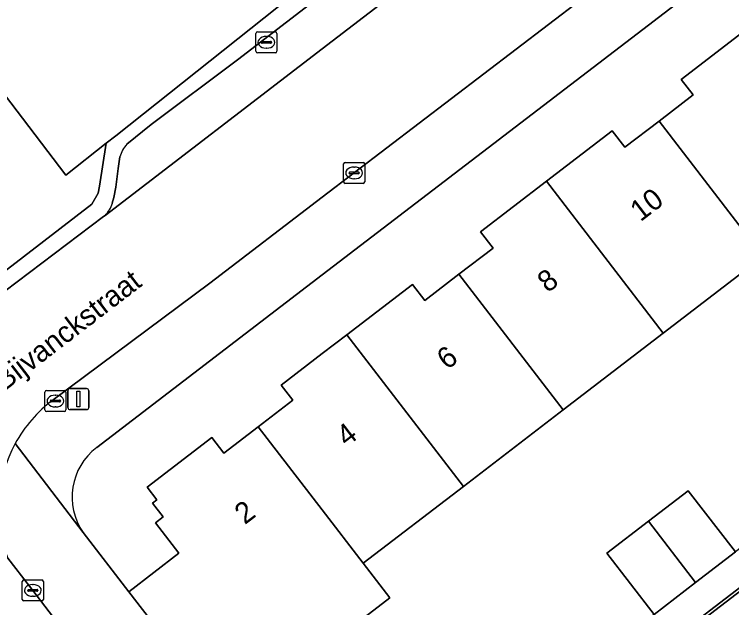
# Model space of a CAD drawing. Extents: x 159352 to 160617, y 385888 to 387323.
# Drawn here: x 159985.36 to 160019.46, y 386858.19 to 386886.41 of the extents above; entities that cross this region are included whole.
import ezdxf

# ---------------------------------------------------------------- set-up
doc = ezdxf.new("R2010")
doc.units = 0
for name, color, linetype in [('IMGEO_Erf', 7, 'Continuous'), ('IMGEO_Groenvoorziening', 7, 'Continuous'), ('IMGEO_Haag', 7, 'Continuous'), ('IMGEO_Kolk', 7, 'Continuous'), ('IMGEO_Lichtmast', 7, 'Continuous'), ('IMGEO_Muur', 7, 'Continuous'), ('IMGEO_Openbare_ruimte_label', 7, 'Continuous'), ('IMGEO_Pand', 7, 'Continuous'), ('IMGEO_Pand_nummerreeks', 7, 'Continuous'), ('IMGEO_Parkeervlak_open', 7, 'Continuous'), ('IMGEO_Rijbaan_lokaal_gesloten', 7, 'Continuous'), ('IMGEO_Rijbaan_lokaal_open', 7, 'Continuous'), ('IMGEO_Voetpad_open', 7, 'Continuous')]:
    doc.layers.add(name, color=color, linetype=linetype)

msp = doc.modelspace()

# ---------------------------------------------------------------- linework, layer by layer
at = {"layer": 'IMGEO_Erf'}
for points in [[(160036.484, 386901.979), (160000, 386874.027), (159989.277, 386865.812)], [(159988.627, 386861.762), (159990.798, 386858.953), (159993.183, 386860.79), (159992.073, 386862.232), (159992.429, 386862.506), (159991.929, 386863.156), (159992.139, 386863.318), (159991.673, 386863.926), (159994.755, 386866.292), (159995.326, 386865.547), (159996.959, 386866.801), (159998.596, 386868.057), (159998.043, 386868.778), (160000, 386870.28), (160001.165, 386871.174), (160004.284, 386873.569), (160004.871, 386872.804), (160006.493, 386874.049), (160008.117, 386875.295), (160007.52, 386876.073), (160010.651, 386878.476), (160013.782, 386880.88), (160014.389, 386880.09), (160016.012, 386881.336), (160017.634, 386882.581), (160017.066, 386883.32), (160020.208, 386885.732)], [(160020.954, 386874.897), (160016.2, 386871.247), (160011.446, 386867.597), (160006.705, 386863.958), (160001.945, 386860.306), (160003.214, 386858.653), (159995.575, 386852.775), (159998.434, 386848.926), (160006.141, 386854.84), (160007.934, 386856.216), (160010.07, 386853.499), (160015.771, 386857.872), (160013.533, 386860.785), (160015.51, 386862.303), (160017.397, 386863.753), (160019.635, 386860.84)]]:
    msp.add_lwpolyline(points, dxfattribs=at)
msp.add_arc((159991.082, 386863.445), 2.976, 127.3269, 214.4374, dxfattribs=at)
at = {"layer": 'IMGEO_Groenvoorziening'}
for points in [[(160005.627, 386892.797), (159992.394, 386909.863), (159992.283, 386910.005), (159984.005, 386903.818), (159979.307, 386900.119), (159979.452, 386899.934), (159986.556, 386890.588), (159981.669, 386886.838), (159987.805, 386878.765), (159989.724, 386880.28), (159990.183, 386880.642), (160001.091, 386889.321)], [(160052.254, 386881.905), (160051.32, 386883.071), (160001.488, 386844.9), (160002.469, 386843.604)]]:
    msp.add_lwpolyline(points, close=True, dxfattribs=at)
for points in [[(159983.502, 386873.12), (159989.051, 386877.386), (159989.347, 386877.906), (159989.407, 386878.247), (159989.724, 386880.28), (159987.805, 386878.765), (159981.669, 386886.838)], [(160054.436, 386883.144), (160054.248, 386883.438), (160054.103, 386883.637), (160053.322, 386884.606), (160053.221, 386884.732), (160001.402, 386845.013), (160001.488, 386844.9), (160051.32, 386883.071), (160052.254, 386881.905), (160002.469, 386843.604)]]:
    msp.add_lwpolyline(points, dxfattribs=at)
at = {"layer": 'IMGEO_Haag'}
msp.add_lwpolyline([(160052.254, 386881.905), (160051.32, 386883.071), (160001.488, 386844.9), (160002.469, 386843.604)], close=True, dxfattribs=at)
at = {"layer": 'IMGEO_Kolk'}
for p, q in [((159996.843, 386884.657), (159996.843, 386885.509)), ((159996.918, 386885.583), (159997.77, 386885.583)), ((159997.844, 386885.509), (159997.844, 386884.657)), ((159997.331, 386885.363), (159997.356, 386885.363)), ((159997.102, 386885.077), (159997.102, 386885.089)), ((159997.54, 386885.04), (159997.142, 386885.04)), ((159997.145, 386885.126), (159997.543, 386885.126)), ((159997.354, 386884.803), (159997.329, 386884.803)), ((159997.586, 386885.089), (159997.586, 386885.077)), ((159997.77, 386884.583), (159996.918, 386884.583)), ((160001.089, 386879.372), (160001.941, 386879.372)), ((160001.014, 386878.446), (160001.014, 386879.298)), ((160001.502, 386879.152), (160001.527, 386879.152)), ((160002.015, 386879.298), (160002.015, 386878.446)), ((160001.273, 386878.866), (160001.273, 386878.878)), ((160001.711, 386878.829), (160001.313, 386878.829)), ((160001.316, 386878.915), (160001.714, 386878.915)), ((160001.757, 386878.878), (160001.757, 386878.866)), ((160001.941, 386878.372), (160001.089, 386878.372)), ((160001.525, 386878.592), (160001.5, 386878.592)), ((159986.816, 386867.595), (159986.816, 386868.447)), ((159986.891, 386868.521), (159987.743, 386868.521)), ((159987.817, 386868.447), (159987.817, 386867.595)), ((159987.304, 386868.301), (159987.329, 386868.301)), ((159987.075, 386868.015), (159987.075, 386868.027)), ((159987.513, 386867.978), (159987.115, 386867.978)), ((159987.118, 386868.064), (159987.516, 386868.064)), ((159987.327, 386867.741), (159987.302, 386867.741)), ((159987.559, 386868.027), (159987.559, 386868.015)), ((159987.743, 386867.521), (159986.891, 386867.521)), ((159985.74, 386858.587), (159985.74, 386859.439)), ((159985.815, 386859.513), (159986.667, 386859.513)), ((159986.228, 386859.293), (159986.253, 386859.293)), ((159986.741, 386859.439), (159986.741, 386858.587)), ((159985.999, 386859.007), (159985.999, 386859.019)), ((159986.437, 386858.97), (159986.039, 386858.97)), ((159986.042, 386859.056), (159986.44, 386859.056)), ((159986.483, 386859.019), (159986.483, 386859.007)), ((159986.251, 386858.733), (159986.226, 386858.733)), ((159986.667, 386858.513), (159985.815, 386858.513))]:
    msp.add_line(p, q, dxfattribs=at)
for points in [[(159996.843, 386884.657), (159996.843, 386885.509)], [(159996.918, 386885.583), (159997.77, 386885.583)], [(159997.844, 386885.509), (159997.844, 386884.657)], [(159997.77, 386884.583), (159996.918, 386884.583)], [(160001.089, 386879.372), (160001.941, 386879.372)], [(160001.014, 386878.446), (160001.014, 386879.298)], [(160002.015, 386879.298), (160002.015, 386878.446)], [(160001.941, 386878.372), (160001.089, 386878.372)], [(159986.816, 386867.595), (159986.816, 386868.447)], [(159986.891, 386868.521), (159987.743, 386868.521)], [(159987.817, 386868.447), (159987.817, 386867.595)], [(159987.743, 386867.521), (159986.891, 386867.521)], [(159985.74, 386858.587), (159985.74, 386859.439)], [(159985.815, 386859.513), (159986.667, 386859.513)], [(159986.741, 386859.439), (159986.741, 386858.587)], [(159986.667, 386858.513), (159985.815, 386858.513)]]:
    msp.add_lwpolyline(points, dxfattribs=at)
for centre, radius, start, end in [((159996.92, 386885.507), 0.0765, 91.552, 178.448), ((159996.92, 386885.507), 0.0765, 91.552, 178.448), ((159997.768, 386885.507), 0.0765, 1.552, 88.448), ((159997.768, 386885.507), 0.0765, 1.552, 88.448), ((159997.142, 386885.086), 0.0403, 85.8775, 175.7526), ((159997.547, 386885.088), 0.0386, 1.7309, 96.639), ((159997.139, 386885.076), 0.0366, 178.938, 274.7102), ((159997.543, 386885.083), 0.043, 264.8664, 352.4533), ((159996.92, 386884.659), 0.0765, 181.552, 268.448), ((159996.92, 386884.659), 0.0765, 181.552, 268.448), ((159997.768, 386884.659), 0.0765, 271.552, 358.448), ((159997.768, 386884.659), 0.0765, 271.552, 358.448), ((160001.091, 386879.296), 0.0765, 91.552, 178.448), ((160001.091, 386879.296), 0.0765, 91.552, 178.448), ((160001.939, 386879.296), 0.0765, 1.552, 88.448), ((160001.939, 386879.296), 0.0765, 1.552, 88.448), ((160001.313, 386878.875), 0.0403, 85.8775, 175.7526), ((160001.31, 386878.865), 0.0366, 178.938, 274.7102), ((160001.714, 386878.872), 0.043, 264.8664, 352.4533), ((160001.718, 386878.877), 0.0386, 1.7309, 96.639), ((160001.091, 386878.448), 0.0765, 181.552, 268.448), ((160001.091, 386878.448), 0.0765, 181.552, 268.448), ((160001.939, 386878.448), 0.0765, 271.552, 358.448), ((160001.939, 386878.448), 0.0765, 271.552, 358.448), ((159986.893, 386868.445), 0.0765, 91.552, 178.448), ((159986.893, 386868.445), 0.0765, 91.552, 178.448), ((159987.741, 386868.445), 0.0765, 1.552, 88.448), ((159987.741, 386868.445), 0.0765, 1.552, 88.448), ((159987.115, 386868.024), 0.0403, 85.8775, 175.7526), ((159987.112, 386868.014), 0.0366, 178.938, 274.7102), ((159987.516, 386868.021), 0.043, 264.8664, 352.4533), ((159987.52, 386868.026), 0.0386, 1.7309, 96.639), ((159986.893, 386867.597), 0.0765, 181.552, 268.448), ((159986.893, 386867.597), 0.0765, 181.552, 268.448), ((159987.741, 386867.597), 0.0765, 271.552, 358.448), ((159987.741, 386867.597), 0.0765, 271.552, 358.448), ((159985.817, 386859.437), 0.0765, 91.552, 178.448), ((159985.817, 386859.437), 0.0765, 91.552, 178.448), ((159986.665, 386859.437), 0.0765, 1.552, 88.448), ((159986.665, 386859.437), 0.0765, 1.552, 88.448), ((159986.039, 386859.016), 0.0403, 85.8775, 175.7526), ((159986.036, 386859.006), 0.0366, 178.938, 274.7102), ((159986.44, 386859.013), 0.043, 264.8664, 352.4533), ((159986.444, 386859.018), 0.0386, 1.7309, 96.639), ((159985.817, 386858.589), 0.0765, 181.552, 268.448), ((159985.817, 386858.589), 0.0765, 181.552, 268.448), ((159986.665, 386858.589), 0.0765, 271.552, 358.448), ((159986.665, 386858.589), 0.0765, 271.552, 358.448)]:
    msp.add_arc(centre, radius, start, end, dxfattribs=at)
for centre, major_axis, ratio, start_param, end_param in [((159997.33, 386885.083), (-0.387, 0.002), 0.722429, 4.712389, 7.853982), ((159997.355, 386885.083), (-0.39, 0.002), 0.717154, 1.570796, 4.712389), ((160001.501, 386878.872), (-0.387, 0.002), 0.722429, 4.712389, 7.853982), ((160001.526, 386878.872), (-0.39, 0.002), 0.717154, 1.570796, 4.712389), ((159987.303, 386868.021), (-0.387, 0.002), 0.722429, 4.712389, 7.853982), ((159987.328, 386868.021), (-0.39, 0.002), 0.717154, 1.570796, 4.712389), ((159986.227, 386859.013), (-0.387, 0.002), 0.722429, 4.712389, 7.853982), ((159986.252, 386859.013), (-0.39, 0.002), 0.717154, 1.570796, 4.712389)]:
    msp.add_ellipse(centre, major_axis=major_axis, ratio=ratio, start_param=start_param, end_param=end_param, dxfattribs=at)
at = {"layer": 'IMGEO_Lichtmast'}
for p, q in [((159987.908, 386867.712), (159987.908, 386868.512)), ((159987.908, 386868.512), (159987.908, 386867.712)), ((159988.008, 386868.612), (159988.798, 386868.612)), ((159988.798, 386868.612), (159988.008, 386868.612)), ((159988.898, 386868.512), (159988.898, 386867.712)), ((159988.898, 386867.712), (159988.898, 386868.512)), ((159988.798, 386867.612), (159988.008, 386867.612)), ((159988.008, 386867.612), (159988.798, 386867.612))]:
    msp.add_line(p, q, dxfattribs=at)
msp.add_lwpolyline([(159988.328, 386868.487), (159988.478, 386868.487), (159988.478, 386867.737), (159988.328, 386867.737), (159988.328, 386868.487)], dxfattribs=at)
for centre, start, end in [((159988.008, 386868.512), 90, 180), ((159988.008, 386868.512), 90, 180), ((159988.798, 386868.512), 0, 90), ((159988.798, 386868.512), 360, 90), ((159988.008, 386867.712), 180, 270), ((159988.008, 386867.712), 180, 270), ((159988.798, 386867.712), 270, 0), ((159988.798, 386867.712), 270, 0)]:
    msp.add_arc(centre, 0.1, start, end, dxfattribs=at)
at = {"layer": 'IMGEO_Muur'}
msp.add_lwpolyline([(159990.798, 386858.953), (159988.627, 386861.762)], dxfattribs=at)
at = {"layer": 'IMGEO_Pand'}
for points in [[(160020.208, 386885.732), (160017.066, 386883.32), (160017.634, 386882.581), (160016.012, 386881.336), (160020.954, 386874.897), (160022.698, 386876.235), (160024.151, 386875.164), (160025.867, 386876.482), (160025.265, 386878.206), (160025.718, 386878.554)], [(160016.2, 386871.247), (160020.954, 386874.897), (160016.012, 386881.336), (160014.389, 386880.09), (160013.782, 386880.88), (160010.651, 386878.476)], [(160010.651, 386878.476), (160007.52, 386876.073), (160008.117, 386875.295), (160006.493, 386874.049), (160011.446, 386867.597), (160016.2, 386871.247)], [(160006.705, 386863.958), (160011.446, 386867.597), (160006.493, 386874.049), (160004.871, 386872.804), (160004.284, 386873.569), (160001.165, 386871.174)], [(160001.945, 386860.306), (160006.705, 386863.958), (160001.165, 386871.174), (160000, 386870.28), (159998.043, 386868.778), (159998.596, 386868.057), (159996.959, 386866.801), (160000, 386862.84)], [(159995.575, 386852.775), (160003.214, 386858.653), (160001.945, 386860.306), (160000, 386862.84), (159996.959, 386866.801), (159995.326, 386865.547), (159994.755, 386866.292), (159991.673, 386863.926), (159992.139, 386863.318), (159991.929, 386863.156), (159992.429, 386862.506), (159992.073, 386862.232), (159993.183, 386860.79), (159990.798, 386858.953)], [(160019.635, 386860.84), (160017.397, 386863.753), (160015.51, 386862.303), (160017.747, 386859.39)], [(160017.747, 386859.39), (160015.51, 386862.303), (160013.533, 386860.785), (160015.771, 386857.872)]]:
    msp.add_lwpolyline(points, close=True, dxfattribs=at)
at = {"layer": 'IMGEO_Parkeervlak_open'}
for points in [[(160030.228, 386910.408), (160029.874, 386910.137), (160017.744, 386901.057), (160007.206, 386892.9), (159995.97, 386884.248), (159991.873, 386881.17), (159990.714, 386880.235)], [(159989.672, 386876.849), (160000, 386884.773), (160024.372, 386903.475)], [(159990.378, 386879.628), (159990.296, 386879.088), (159990.184, 386878.2), (159990.097, 386877.702), (159990.02, 386877.436)]]:
    msp.add_lwpolyline(points, dxfattribs=at)
for centre, radius, start, end in [((159991.728, 386879.277), 1.395, 136.6369, 165.4303), ((159988.786, 386877.771), 1.279, 313.8673, 344.81)]:
    msp.add_arc(centre, radius, start, end, dxfattribs=at)
at = {"layer": 'IMGEO_Rijbaan_lokaal_gesloten'}
msp.add_lwpolyline([(160058.691, 386754.371), (160059.293, 386753.58), (160064.205, 386757.398), (160049.535, 386776.312), (160049.169, 386776.794), (160038.663, 386790.456), (160019.077, 386816.325), (160017.41, 386818.482), (160015.069, 386821.511), (160000.514, 386840.344), (160000, 386841.016), (159986.405, 386858.797), (159986.083, 386859.215), (159985.054, 386860.551), (159975.768, 386872.603), (159974.777, 386873.889), (159967.285, 386883.608), (159966.216, 386885.004), (159956.539, 386897.639), (159947.999, 386908.79), (159930.531, 386931.578), (159908.651, 386960.148), (159887.083, 386988.239)], dxfattribs=at)
at = {"layer": 'IMGEO_Rijbaan_lokaal_open'}
for points in [[(160077.951, 386944.565), (160073.151, 386940.872), (160070.863, 386939.112), (160070.485, 386938.821), (160061.196, 386931.674), (160044.011, 386918.514), (160042.031, 386916.998), (160034.155, 386910.967), (160024.372, 386903.475), (160000, 386884.773), (159989.672, 386876.849), (159989.6, 386876.793), (159983.134, 386871.916)], [(159987.2, 386868.071), (159994.649, 386873.626), (160000, 386877.715), (160012.298, 386887.114), (160034.51, 386904.205), (160048.284, 386914.788)]]:
    msp.add_lwpolyline(points, dxfattribs=at)
for centre, radius, start, end in [((159991.061, 386862.909), 6.446, 126.7962, 151.4086), ((159991.059, 386862.901), 6.449, 151.3352, 201.3693)]:
    msp.add_arc(centre, radius, start, end, dxfattribs=at)
at = {"layer": 'IMGEO_Voetpad_open'}
for points in [[(160029.774, 386911.157), (160016.974, 386901.558), (160007.134, 386893.952), (160006.988, 386893.84), (160005.627, 386892.797), (160001.091, 386889.321), (159990.183, 386880.642), (159989.724, 386880.28), (159989.407, 386878.247), (159989.347, 386877.906), (159989.051, 386877.386), (159983.502, 386873.12)], [(159990.714, 386880.235), (159991.873, 386881.17), (159995.97, 386884.248), (160007.206, 386892.9), (160017.744, 386901.057), (160029.874, 386910.137), (160030.228, 386910.408)], [(160034.51, 386904.205), (160012.298, 386887.114), (160000, 386877.715), (159994.649, 386873.626), (159987.2, 386868.071)], [(159989.277, 386865.812), (160000, 386874.027), (160036.484, 386901.979)], [(159990.02, 386877.436), (159990.097, 386877.702), (159990.184, 386878.2), (159990.296, 386879.088), (159990.378, 386879.628)], [(159983.134, 386871.916), (159989.6, 386876.793)], [(159989.6, 386876.793), (159989.672, 386876.849)], [(159985.401, 386865.994), (159988.627, 386861.762)], [(160011.087, 386832.395), (160007.383, 386837.226), (160007.372, 386837.222), (160002.469, 386843.604), (160001.488, 386844.9), (160001.402, 386845.013), (160000.571, 386846.209), (159998.434, 386848.926), (159995.575, 386852.775), (159990.798, 386858.953), (159988.627, 386861.762), (159985.401, 386865.994)], [(159985.054, 386860.551), (159986.083, 386859.215), (159986.405, 386858.797), (160000, 386841.016), (160000.514, 386840.344), (160015.069, 386821.511), (160015.462, 386821.819), (160017.803, 386818.79), (160017.41, 386818.482), (160019.077, 386816.325), (160038.663, 386790.456)]]:
    msp.add_lwpolyline(points, dxfattribs=at)
msp.add_lwpolyline([(160053.221, 386884.732), (160052.45, 386885.989), (160051.314, 386885.05), (160046.352, 386881.254), (160042.34, 386878.185), (160038.717, 386875.394), (160036.813, 386873.975), (160036.394, 386873.676), (160034.791, 386872.442), (160031.289, 386869.745), (160029.18, 386868.145), (160027.26, 386866.681), (160025.285, 386865.176), (160019.635, 386860.84), (160017.747, 386859.39), (160015.771, 386857.872), (160010.07, 386853.499), (160008.245, 386852.099), (160000.571, 386846.209), (160001.402, 386845.013)], close=True, dxfattribs=at)
for centre, radius, start, end in [((159991.728, 386879.277), 1.395, 136.6369, 165.4303), ((159988.786, 386877.771), 1.279, 313.8673, 344.81), ((159991.061, 386862.909), 6.446, 126.7962, 151.4086), ((159991.059, 386862.901), 6.449, 151.3352, 201.3693), ((159991.082, 386863.445), 2.976, 127.3269, 214.4374)]:
    msp.add_arc(centre, radius, start, end, dxfattribs=at)

# ---------------------------------------------------------------- texts
at = {"layer": 'IMGEO_Openbare_ruimte_label'}
msp.add_text('Bijvanckstraat', height=1, rotation=37.5232, dxfattribs=at).set_placement((159984.886, 386868.465))
at = {"layer": 'IMGEO_Pand_nummerreeks'}
for s, rotation, p in [('10', 37.4659, (160015.125, 386876.522)), ('8', 37.4659, (160010.714, 386873.141)), ('6', 37.4659, (160005.935, 386869.478)), ('4', 37.4659, (160001.158, 386865.818)), ('2', 37.1332, (159996.316, 386862.116))]:
    msp.add_text(s, height=1, rotation=rotation, dxfattribs=at).set_placement(p)

doc.saveas('drawing.dxf')
